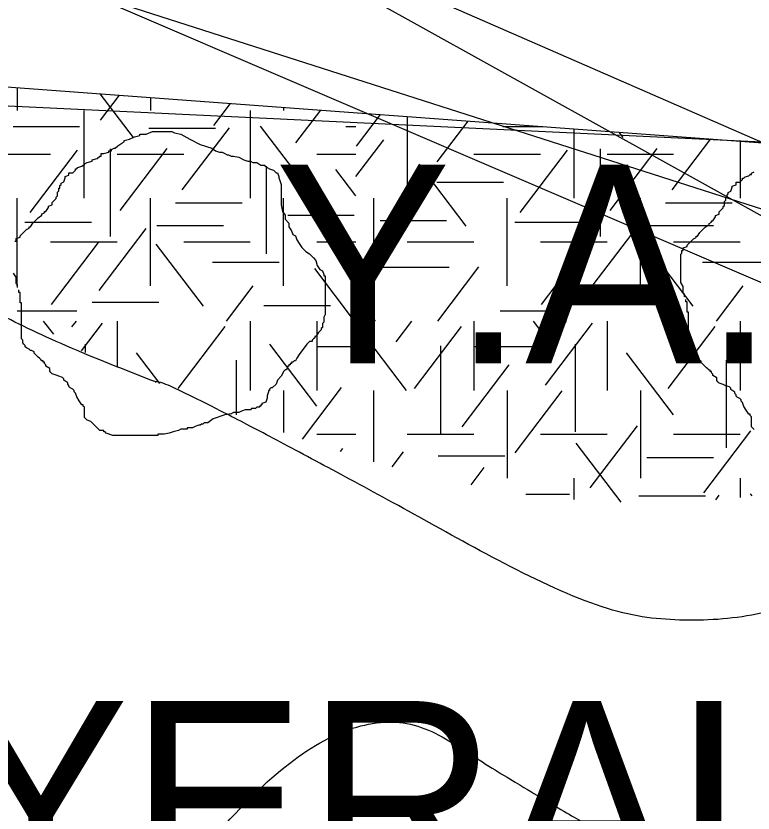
# Model space of a CAD drawing. Extents: x 419101 to 420177, y 4451541 to 4452254.
# Drawn here: x 419803.43 to 419818.29, y 4451648.9 to 4451664.97 of the extents above; entities that cross this region are included whole.
import ezdxf

# ---------------------------------------------------------------- set-up
doc = ezdxf.new("R2010")
doc.units = 0
for name, color, linetype in [('2_KADASTRO', 7, 'Continuous'), ('3_HALİHAZIR', 7, 'Continuous'), ('Level 3', 7, 'Continuous'), ('Level 41', 7, 'Continuous'), ('Level 48', 7, 'Continuous'), ('Level 62', 7, 'Continuous')]:
    doc.layers.add(name, color=color, linetype=linetype)

# ---------------------------------------------------------------- blocks, each defined once
blk = doc.blocks.new('YA')
at = {"layer": 'Level 41'}
blk.add_text('Y.A.', height=4, dxfattribs=at).set_placement((-5.166, -2))

msp = doc.modelspace()

# ---------------------------------------------------------------- linework, layer by layer
at = {"layer": '2_KADASTRO'}
msp.add_lwpolyline([(419789.195, 4451663.821), (419792.466, 4451722.195), (419796.208, 4451788.966), (419796.952, 4451802.25), (419802.028, 4451804.087), (419846.019, 4451820.004), (419846.711, 4451808.426), (419850.52, 4451780.325), (419850.846, 4451775.043), (419851.91, 4451757.789), (419863.818, 4451701.263), (419862.735, 4451692.788), (419853.795, 4451660.742)], close=True, dxfattribs=at)
at = {"layer": '3_HALİHAZIR'}
for p, q in [((419805.914, 4451667.911), (419829.097, 4451655.036)), ((419804.798, 4451665.459), (419830.1, 4451657.357))]:
    msp.add_line(p, q, dxfattribs=at)
msp.add_lwpolyline([(419804.798, 4451665.459), (419805.914, 4451667.911), (419830.1, 4451657.357), (419829.097, 4451655.036)], close=True, dxfattribs=at)
at = {"layer": 'Level 3'}
for points in [[(419805.719, 4451662.485), (419805.823, 4451662.537), (419805.926, 4451662.563), (419805.926, 4451662.589), (419805.952, 4451662.589), (419805.978, 4451662.589), (419806.056, 4451662.589), (419806.186, 4451662.641), (419806.29, 4451662.641), (419806.367, 4451662.641), (419806.419, 4451662.641), (419806.497, 4451662.641), (419806.549, 4451662.641), (419806.575, 4451662.641), (419806.627, 4451662.615), (419806.757, 4451662.589), (419806.938, 4451662.485), (419807.146, 4451662.381), (419807.379, 4451662.303), (419807.457, 4451662.251), (419807.535, 4451662.225), (419807.587, 4451662.225), (419807.639, 4451662.199), (419807.69, 4451662.173), (419807.716, 4451662.173), (419807.768, 4451662.147), (419807.82, 4451662.147), (419807.924, 4451662.121), (419808.028, 4451662.069), (419808.105, 4451662.043), (419808.157, 4451662.043), (419808.209, 4451662.017), (419808.261, 4451662.017), (419808.287, 4451662.017), (419808.365, 4451661.966), (419808.443, 4451661.966), (419808.495, 4451661.914), (419808.546, 4451661.888), (419808.624, 4451661.862), (419808.676, 4451661.81), (419808.702, 4451661.81), (419808.728, 4451661.732), (419808.728, 4451661.706), (419808.754, 4451661.654), (419808.78, 4451661.576), (419808.78, 4451661.55), (419808.78, 4451661.472), (419808.78, 4451661.42), (419808.78, 4451661.342), (419808.78, 4451661.316), (419808.78, 4451661.238), (419808.78, 4451661.161), (419808.806, 4451661.031), (419808.858, 4451660.953), (419808.858, 4451660.875), (419808.936, 4451660.797), (419808.936, 4451660.719), (419808.987, 4451660.641), (419809.013, 4451660.563), (419809.065, 4451660.537), (419809.091, 4451660.459), (419809.143, 4451660.381), (419809.195, 4451660.304), (419809.273, 4451660.226), (419809.351, 4451660.174), (419809.402, 4451660.122), (419809.428, 4451660.096), (419809.48, 4451660.044), (419809.506, 4451659.94), (419809.558, 4451659.862), (419809.61, 4451659.836), (419809.636, 4451659.758), (419809.636, 4451659.732), (419809.662, 4451659.732), (419809.662, 4451659.706), (419809.662, 4451659.68), (419809.662, 4451659.628), (419809.662, 4451659.525), (419809.662, 4451659.473), (419809.662, 4451659.395), (419809.662, 4451659.317), (419809.662, 4451659.239), (419809.662, 4451659.161), (419809.662, 4451659.083), (419809.662, 4451659.031), (419809.662, 4451658.953), (419809.636, 4451658.901), (419809.636, 4451658.797), (419809.61, 4451658.771), (419809.61, 4451658.694), (419809.584, 4451658.668), (419809.584, 4451658.642), (419809.532, 4451658.59), (419809.48, 4451658.512), (419809.454, 4451658.512), (419809.454, 4451658.486), (419809.428, 4451658.46), (419809.402, 4451658.434), (419809.402, 4451658.408), (419809.377, 4451658.408), (419809.351, 4451658.408)], [(419803.41, 4451660.433), (419803.436, 4451660.433), (419803.436, 4451660.459), (419803.436, 4451660.485), (419803.514, 4451660.511), (419803.514, 4451660.537), (419803.592, 4451660.615), (419803.644, 4451660.667), (419803.695, 4451660.693), (419803.695, 4451660.719), (419803.721, 4451660.719), (419803.773, 4451660.797), (419803.825, 4451660.849), (419803.877, 4451660.901), (419803.955, 4451660.953), (419803.955, 4451660.979), (419804.007, 4451661.005), (419804.007, 4451661.031), (419804.033, 4451661.031), (419804.085, 4451661.109), (419804.085, 4451661.135), (419804.162, 4451661.161), (419804.162, 4451661.186), (419804.162, 4451661.212), (419804.214, 4451661.264), (419804.24, 4451661.29), (419804.24, 4451661.316), (419804.266, 4451661.342), (419804.266, 4451661.368), (419804.266, 4451661.394), (419804.266, 4451661.42), (419804.292, 4451661.446), (419804.292, 4451661.472), (419804.292, 4451661.498), (419804.318, 4451661.498), (419804.318, 4451661.524), (419804.318, 4451661.55), (419804.344, 4451661.576), (419804.344, 4451661.602), (419804.396, 4451661.628), (419804.422, 4451661.706), (419804.422, 4451661.732), (419804.5, 4451661.758), (419804.5, 4451661.784), (419804.5, 4451661.81), (419804.577, 4451661.81), (419804.629, 4451661.862), (419804.629, 4451661.888), (419804.655, 4451661.888), (419804.681, 4451661.914), (419804.759, 4451661.94), (419804.785, 4451661.966), (419804.811, 4451661.966), (419804.811, 4451661.992), (419804.863, 4451662.017), (419804.967, 4451662.043), (419804.967, 4451662.069), (419805.07, 4451662.095), (419805.122, 4451662.147), (419805.148, 4451662.147), (419805.148, 4451662.173), (419805.148, 4451662.199), (419805.2, 4451662.199), (419805.304, 4451662.225), (419805.304, 4451662.251), (419805.33, 4451662.251), (419805.356, 4451662.251), (419805.356, 4451662.277), (419805.408, 4451662.303), (419805.434, 4451662.303), (419805.485, 4451662.355), (419805.563, 4451662.407), (419805.615, 4451662.433), (419805.615, 4451662.459), (419805.719, 4451662.485)], [(419816.912, 4451659.31), (419816.912, 4451659.336), (419816.912, 4451659.361), (419816.886, 4451659.387), (419816.886, 4451659.413), (419816.886, 4451659.439), (419816.886, 4451659.465), (419816.886, 4451659.491), (419816.886, 4451659.517), (419816.834, 4451659.595), (419816.834, 4451659.673), (419816.834, 4451659.699), (419816.834, 4451659.777), (419816.834, 4451659.855), (419816.834, 4451659.881), (419816.834, 4451659.907), (419816.834, 4451659.933), (419816.834, 4451659.959), (419816.834, 4451659.985), (419816.834, 4451660.011), (419816.834, 4451660.037), (419816.834, 4451660.063), (419816.834, 4451660.089), (419816.834, 4451660.167), (419816.86, 4451660.192), (419816.86, 4451660.218), (419816.86, 4451660.244), (419816.886, 4451660.244), (419816.886, 4451660.27), (419816.886, 4451660.296), (419816.964, 4451660.322), (419816.964, 4451660.348), (419817.042, 4451660.426), (419817.094, 4451660.478), (419817.145, 4451660.504), (419817.145, 4451660.53), (419817.171, 4451660.53), (419817.223, 4451660.608), (419817.275, 4451660.66), (419817.327, 4451660.712), (419817.405, 4451660.764), (419817.405, 4451660.79), (419817.457, 4451660.816), (419817.457, 4451660.842), (419817.483, 4451660.842), (419817.535, 4451660.92), (419817.535, 4451660.946), (419817.612, 4451660.972), (419817.612, 4451660.997), (419817.612, 4451661.023), (419817.664, 4451661.075), (419817.69, 4451661.101), (419817.69, 4451661.127), (419817.716, 4451661.153), (419817.716, 4451661.179), (419817.716, 4451661.205), (419817.716, 4451661.231), (419817.742, 4451661.257), (419817.742, 4451661.283), (419817.742, 4451661.309), (419817.768, 4451661.309), (419817.768, 4451661.335), (419817.768, 4451661.361), (419817.794, 4451661.387), (419817.794, 4451661.413), (419817.846, 4451661.439), (419817.872, 4451661.517), (419817.872, 4451661.543), (419817.95, 4451661.569), (419817.95, 4451661.595), (419817.95, 4451661.621), (419818.027, 4451661.621), (419818.079, 4451661.673), (419818.079, 4451661.699), (419818.105, 4451661.699), (419818.131, 4451661.725), (419818.209, 4451661.751), (419818.235, 4451661.777), (419818.261, 4451661.777), (419818.261, 4451661.803), (419818.313, 4451661.828)], [(419803.462, 4451659.499), (419803.462, 4451659.525), (419803.462, 4451659.55), (419803.436, 4451659.576), (419803.436, 4451659.602), (419803.436, 4451659.628), (419803.436, 4451659.654), (419803.436, 4451659.68), (419803.436, 4451659.706), (419803.384, 4451659.784)], [(419805.408, 4451656.512), (419805.382, 4451656.512), (419805.252, 4451656.564), (419805.226, 4451656.59), (419805.2, 4451656.59), (419805.2, 4451656.616), (419805.122, 4451656.616), (419805.07, 4451656.668), (419804.993, 4451656.746), (419804.941, 4451656.798), (419804.863, 4451656.824), (419804.837, 4451656.85), (419804.811, 4451656.876), (419804.811, 4451656.902), (419804.811, 4451656.98), (419804.811, 4451657.058), (419804.811, 4451657.083), (419804.785, 4451657.109), (419804.785, 4451657.135), (419804.759, 4451657.135), (419804.707, 4451657.213), (419804.655, 4451657.291), (419804.629, 4451657.369), (419804.603, 4451657.395), (419804.603, 4451657.421), (419804.577, 4451657.447), (419804.526, 4451657.473), (419804.5, 4451657.499), (419804.5, 4451657.525), (419804.474, 4451657.551), (419804.474, 4451657.577), (419804.396, 4451657.629), (419804.396, 4451657.655), (419804.37, 4451657.681), (419804.292, 4451657.707), (419804.24, 4451657.733), (419804.162, 4451657.759), (419804.136, 4451657.785), (419804.111, 4451657.811), (419804.111, 4451657.837), (419804.111, 4451657.863), (419804.033, 4451657.914), (419804.033, 4451657.94), (419804.007, 4451657.966), (419804.007, 4451657.992), (419803.981, 4451657.992), (419803.981, 4451658.018), (419803.955, 4451658.018), (419803.929, 4451658.044), (419803.903, 4451658.07), (419803.877, 4451658.096), (419803.851, 4451658.122), (419803.825, 4451658.148), (419803.799, 4451658.174), (419803.799, 4451658.2), (419803.747, 4451658.226), (419803.721, 4451658.226), (419803.695, 4451658.252), (419803.644, 4451658.278), (419803.618, 4451658.304), (419803.618, 4451658.33), (419803.592, 4451658.356), (419803.566, 4451658.382), (419803.566, 4451658.408), (419803.566, 4451658.434), (419803.54, 4451658.46), (419803.54, 4451658.486), (419803.54, 4451658.512), (419803.54, 4451658.59), (419803.54, 4451658.642), (419803.54, 4451658.668), (419803.54, 4451658.694), (419803.54, 4451658.719), (419803.54, 4451658.745), (419803.54, 4451658.771), (419803.54, 4451658.797), (419803.54, 4451658.823), (419803.54, 4451658.849), (419803.54, 4451658.875), (419803.54, 4451658.901), (419803.54, 4451658.927), (419803.54, 4451658.953), (419803.54, 4451658.979), (419803.54, 4451659.005), (419803.54, 4451659.031), (419803.54, 4451659.057), (419803.54, 4451659.135), (419803.54, 4451659.161), (419803.54, 4451659.187), (419803.514, 4451659.187), (419803.514, 4451659.213), (419803.514, 4451659.239), (419803.514, 4451659.265), (419803.514, 4451659.291), (419803.514, 4451659.317), (419803.514, 4451659.343), (419803.514, 4451659.369), (419803.514, 4451659.395), (419803.488, 4451659.395), (419803.488, 4451659.421), (419803.488, 4451659.447)], [(419818.313, 4451656.635), (419818.287, 4451656.661), (419818.261, 4451656.687), (419818.261, 4451656.713), (419818.261, 4451656.791), (419818.261, 4451656.869), (419818.261, 4451656.894), (419818.235, 4451656.92), (419818.235, 4451656.946), (419818.209, 4451656.946), (419818.157, 4451657.024), (419818.105, 4451657.102), (419818.079, 4451657.18), (419818.053, 4451657.206), (419818.053, 4451657.232), (419818.027, 4451657.258), (419817.976, 4451657.284), (419817.95, 4451657.31), (419817.95, 4451657.336), (419817.924, 4451657.362), (419817.924, 4451657.388), (419817.846, 4451657.44), (419817.846, 4451657.466), (419817.82, 4451657.492), (419817.742, 4451657.518), (419817.69, 4451657.544), (419817.612, 4451657.57), (419817.586, 4451657.596), (419817.561, 4451657.622), (419817.561, 4451657.648), (419817.561, 4451657.674), (419817.483, 4451657.725), (419817.483, 4451657.751), (419817.457, 4451657.777), (419817.457, 4451657.803), (419817.431, 4451657.803), (419817.431, 4451657.829), (419817.405, 4451657.829), (419817.379, 4451657.855), (419817.353, 4451657.881), (419817.327, 4451657.907), (419817.301, 4451657.933), (419817.275, 4451657.959), (419817.249, 4451657.985), (419817.249, 4451658.011), (419817.197, 4451658.037), (419817.171, 4451658.037), (419817.145, 4451658.063), (419817.094, 4451658.089), (419817.068, 4451658.115), (419817.068, 4451658.141), (419817.042, 4451658.167), (419817.016, 4451658.193), (419817.016, 4451658.219), (419817.016, 4451658.245), (419816.99, 4451658.271), (419816.99, 4451658.297), (419816.99, 4451658.323), (419816.99, 4451658.401), (419816.99, 4451658.453), (419816.99, 4451658.479), (419816.99, 4451658.505), (419816.99, 4451658.53), (419816.99, 4451658.556), (419816.99, 4451658.582), (419816.99, 4451658.608), (419816.99, 4451658.634), (419816.99, 4451658.66), (419816.99, 4451658.686), (419816.99, 4451658.712), (419816.99, 4451658.738), (419816.99, 4451658.764), (419816.99, 4451658.79), (419816.99, 4451658.816), (419816.99, 4451658.842), (419816.99, 4451658.868), (419816.99, 4451658.946), (419816.99, 4451658.972), (419816.99, 4451658.998), (419816.964, 4451658.998), (419816.964, 4451659.024), (419816.964, 4451659.05), (419816.964, 4451659.076), (419816.964, 4451659.102), (419816.964, 4451659.128), (419816.964, 4451659.154), (419816.964, 4451659.18), (419816.964, 4451659.206), (419816.938, 4451659.206), (419816.938, 4451659.232), (419816.938, 4451659.258)], [(419809.351, 4451658.408), (419809.299, 4451658.356), (419809.143, 4451658.148), (419809.091, 4451658.07), (419809.065, 4451658.018), (419809.039, 4451658.018), (419809.013, 4451657.992), (419808.987, 4451657.992), (419808.987, 4451657.966), (419808.961, 4451657.966), (419808.961, 4451657.94), (419808.936, 4451657.94), (419808.936, 4451657.914), (419808.91, 4451657.914), (419808.884, 4451657.837), (419808.858, 4451657.837), (419808.832, 4451657.811), (419808.78, 4451657.707), (419808.702, 4451657.629), (419808.676, 4451657.551), (419808.598, 4451657.473), (419808.572, 4451657.473), (419808.546, 4451657.447), (419808.546, 4451657.421), (419808.52, 4451657.421), (419808.52, 4451657.395), (419808.495, 4451657.317), (419808.495, 4451657.265), (419808.469, 4451657.187), (419808.391, 4451657.161), (419808.391, 4451657.135), (419808.365, 4451657.135), (419808.365, 4451657.109), (419808.339, 4451657.109), (419808.339, 4451657.083), (419808.313, 4451657.083), (419808.287, 4451657.083), (419808.261, 4451657.058), (419808.235, 4451657.058), (419808.209, 4451657.058), (419808.183, 4451657.058), (419808.157, 4451657.032), (419808.131, 4451657.032), (419808.105, 4451657.032), (419808.079, 4451657.032), (419808.054, 4451657.032), (419807.976, 4451657.006), (419807.924, 4451656.98), (419807.846, 4451656.98), (419807.82, 4451656.98), (419807.768, 4451656.954), (419807.639, 4451656.928), (419807.405, 4451656.85), (419807.301, 4451656.772), (419807.223, 4451656.772), (419807.198, 4451656.746), (419807.172, 4451656.746), (419807.146, 4451656.72), (419807.12, 4451656.72), (419807.042, 4451656.694), (419806.99, 4451656.668), (419806.964, 4451656.668), (419806.938, 4451656.668), (419806.912, 4451656.668), (419806.886, 4451656.668), (419806.886, 4451656.642), (419806.86, 4451656.642), (419806.834, 4451656.642), (419806.757, 4451656.642), (419806.705, 4451656.616), (419806.601, 4451656.59), (419806.523, 4451656.564), (419806.419, 4451656.538), (419806.367, 4451656.538), (419806.341, 4451656.538), (419806.316, 4451656.538), (419806.29, 4451656.538), (419806.29, 4451656.512), (419806.264, 4451656.512), (419806.238, 4451656.512), (419806.212, 4451656.512), (419806.186, 4451656.512), (419806.16, 4451656.512), (419806.134, 4451656.512), (419806.108, 4451656.512), (419806.082, 4451656.512), (419806.056, 4451656.512), (419805.978, 4451656.512), (419805.926, 4451656.512), (419805.849, 4451656.512), (419805.797, 4451656.512), (419805.771, 4451656.512), (419805.745, 4451656.512), (419805.693, 4451656.512), (419805.615, 4451656.512), (419805.589, 4451656.512), (419805.537, 4451656.512), (419805.511, 4451656.512), (419805.459, 4451656.512), (419805.434, 4451656.512), (419805.408, 4451656.512)]]:
    msp.add_lwpolyline(points, dxfattribs=at)
at = {"layer": 'Level 41'}
for p, q in [((419803.456, 4451663.526), (419803.456, 4451663.066)), ((419805.798, 4451662.52), (419805.127, 4451663.403)), ((419805.132, 4451662.87), (419805.516, 4451663.374)), ((419806.142, 4451663.327), (419806.142, 4451663.066)), ((419807.423, 4451662.765), (419807.759, 4451663.208)), ((419804.799, 4451663.066), (419804.799, 4451661.299)), ((419808.156, 4451663.066), (419808.156, 4451661.299)), ((419808.828, 4451663.129), (419808.828, 4451663.066)), ((419808.828, 4451663.129), (419808.828, 4451663.066)), ((419809.074, 4451662.414), (419809.576, 4451663.073)), ((419810.297, 4451662.345), (419810.783, 4451662.984)), ((419811.32, 4451662.944), (419811.32, 4451661.299)), ((419803.371, 4451662.742), (419804.714, 4451662.742)), ((419806.113, 4451662.709), (419807.456, 4451662.709)), ((419806.783, 4451661.468), (419807.733, 4451662.718)), ((419809.313, 4451661.502), (419808.364, 4451662.751)), ((419810.083, 4451662.742), (419810.287, 4451662.742)), ((419811.922, 4451662.028), (419812.549, 4451662.853)), ((419813.25, 4451662.742), (419814.056, 4451662.742)), ((419814.678, 4451662.696), (419814.678, 4451661.299)), ((419815.677, 4451662.52), (419815.595, 4451662.628)), ((419810.287, 4451661.736), (419810.846, 4451662.472)), ((419816.662, 4451661.468), (419817.44, 4451662.492)), ((419818.035, 4451662.448), (419818.035, 4451661.299)), ((419803.72, 4451661.012), (419804.67, 4451662.262)), ((419805.331, 4451662.294), (419805.331, 4451660.526)), ((419805.531, 4451661.048), (419806.48, 4451662.297)), ((419813.599, 4451661.012), (419814.549, 4451662.262)), ((419815.21, 4451662.294), (419815.21, 4451660.526)), ((419815.41, 4451661.048), (419816.359, 4451662.297)), ((419802.784, 4451662.182), (419804.127, 4451662.182)), ((419805.47, 4451662.182), (419806.813, 4451662.182)), ((419809.499, 4451662.182), (419810.287, 4451662.182)), ((419812.663, 4451662.182), (419814.006, 4451662.182)), ((419815.349, 4451662.182), (419816.692, 4451662.182)), ((419808.474, 4451661.944), (419808.474, 4451660.176)), ((419812.507, 4451660.731), (419811.558, 4451661.981)), ((419810.287, 4451661.342), (419809.881, 4451661.876)), ((419811.917, 4451661.622), (419813.26, 4451661.622)), ((419803.456, 4451659.531), (419803.456, 4451661.299)), ((419806.142, 4451659.531), (419806.142, 4451661.299)), ((419808.828, 4451659.531), (419808.828, 4451661.299)), ((419810.649, 4451659.531), (419810.649, 4451661.299)), ((419813.335, 4451659.531), (419813.335, 4451661.299)), ((419816.021, 4451659.531), (419816.021, 4451661.299)), ((419806.647, 4451661.201), (419807.99, 4451661.201)), ((419816.526, 4451661.201), (419817.869, 4451661.201)), ((419808.91, 4451660.956), (419810.253, 4451660.956)), ((419803.61, 4451660.816), (419804.953, 4451660.816)), ((419810.772, 4451660.85), (419812.115, 4451660.85)), ((419813.489, 4451660.816), (419814.832, 4451660.816)), ((419805.106, 4451659.434), (419806.055, 4451660.684)), ((419806.273, 4451660.745), (419807.616, 4451660.745)), ((419814.985, 4451659.434), (419815.934, 4451660.684)), ((419816.152, 4451660.745), (419817.495, 4451660.745)), ((419804.127, 4451660.415), (419805.47, 4451660.415)), ((419804.146, 4451659.155), (419805.095, 4451660.404)), ((419807.209, 4451659.12), (419806.259, 4451660.369)), ((419806.813, 4451660.415), (419808.156, 4451660.415)), ((419809.499, 4451660.415), (419810.287, 4451660.415)), ((419811.32, 4451660.415), (419812.663, 4451660.415)), ((419814.006, 4451660.415), (419815.349, 4451660.415)), ((419814.025, 4451659.155), (419814.974, 4451660.404)), ((419817.088, 4451659.12), (419816.138, 4451660.369)), ((419816.692, 4451660.415), (419818.035, 4451660.415)), ((419807.392, 4451660.008), (419808.735, 4451660.008)), ((419817.271, 4451660.008), (419818.614, 4451660.008)), ((419810.258, 4451658.822), (419809.456, 4451659.878)), ((419810.826, 4451659.904), (419812.168, 4451659.904)), ((419811.934, 4451658.822), (419812.763, 4451659.913)), ((419807.675, 4451658.822), (419808.212, 4451659.528)), ((419817.554, 4451658.822), (419818.091, 4451659.528)), ((419810.681, 4451658.822), (419810.287, 4451659.34)), ((419804.969, 4451659.203), (419806.312, 4451659.203)), ((419814.848, 4451659.203), (419816.191, 4451659.203)), ((419803.452, 4451659.028), (419804.66, 4451659.028)), ((419808.431, 4451659.134), (419809.774, 4451659.134)), ((419813.196, 4451659.028), (419814.539, 4451659.028)), ((419804.191, 4451658.556), (419803.989, 4451658.822)), ((419804.559, 4451658.702), (419804.65, 4451658.822)), ((419804.754, 4451658.223), (419805.176, 4451658.778)), ((419805.47, 4451658.822), (419805.47, 4451657.885)), ((419806.703, 4451657.459), (419807.652, 4451658.709)), ((419808.156, 4451658.822), (419808.156, 4451657.424)), ((419809.499, 4451658.822), (419809.499, 4451657.424)), ((419809.499, 4451658.822), (419809.499, 4451657.424)), ((419811.097, 4451658.405), (419811.414, 4451658.822)), ((419811.468, 4451657.459), (419812.417, 4451658.709)), ((419812.663, 4451658.822), (419812.663, 4451657.424)), ((419814.212, 4451658.37), (419813.868, 4451658.822)), ((419814.105, 4451657.528), (419815.055, 4451658.778)), ((419814.438, 4451658.702), (419814.529, 4451658.822)), ((419815.349, 4451658.822), (419815.349, 4451657.424)), ((419816.582, 4451657.459), (419817.531, 4451658.709)), ((419818.035, 4451658.822), (419818.035, 4451657.424)), ((419811.308, 4451657.424), (419810.359, 4451658.674)), ((419809.5, 4451657.108), (419808.551, 4451658.357)), ((419804.826, 4451658.355), (419804.826, 4451658.188)), ((419809.499, 4451658.308), (419810.287, 4451658.308)), ((419811.988, 4451658.32), (419811.988, 4451656.553)), ((419812.663, 4451658.308), (419814.006, 4451658.308)), ((419814.705, 4451658.355), (419814.705, 4451656.588)), ((419806.333, 4451657.561), (419805.861, 4451658.182)), ((419816.689, 4451656.933), (419815.74, 4451658.182)), ((419807.874, 4451658.034), (419807.874, 4451656.931)), ((419812.428, 4451656.687), (419813.377, 4451657.937)), ((419817.753, 4451658.034), (419817.753, 4451656.267)), ((419808.828, 4451657.424), (419808.828, 4451656.572)), ((419808.828, 4451657.424), (419808.828, 4451656.572)), ((419809.206, 4451656.439), (419809.997, 4451657.481)), ((419810.649, 4451655.987), (419810.649, 4451657.424)), ((419813.335, 4451657.424), (419813.335, 4451655.657)), ((419813.494, 4451656.162), (419814.443, 4451657.412)), ((419816.021, 4451657.424), (419816.021, 4451655.657)), ((419815.011, 4451655.461), (419815.962, 4451656.71)), ((419817.302, 4451655.356), (419818.251, 4451656.606)), ((419809.499, 4451656.54), (419810.287, 4451656.54)), ((419811.32, 4451656.54), (419812.663, 4451656.54)), ((419814.006, 4451656.54), (419815.349, 4451656.54)), ((419816.692, 4451656.54), (419818.035, 4451656.54)), ((419815.633, 4451655.169), (419814.727, 4451656.36)), ((419809.974, 4451656.189), (419810.024, 4451656.254)), ((419811.019, 4451655.886), (419811.246, 4451656.185)), ((419811.944, 4451656.106), (419813.287, 4451656.106)), ((419816.152, 4451656.07), (419817.495, 4451656.07)), ((419812.608, 4451655.522), (419812.871, 4451655.869)), ((419814.678, 4451655.657), (419814.678, 4451655.222)), ((419818.035, 4451655.657), (419818.035, 4451655.267)), ((419813.711, 4451655.333), (419814.593, 4451655.333)), ((419817.542, 4451655.217), (419817.612, 4451655.309)), ((419818.277, 4451655.298), (419818.243, 4451655.342)), ((419815.992, 4451655.3), (419817.335, 4451655.3))]:
    msp.add_line(p, q, dxfattribs=at)
at = {"layer": 'Level 62'}
msp.add_line((419802.146, 4451663.623), (419826.98, 4451661.786), dxfattribs=at)
for points in [[(419806.248, 4451657.593), (419799.676, 4451660.06), (419802.357, 4451663.485), (419802.146, 4451663.623)], [(419826.98, 4451661.786), (419820.828, 4451649.78), (419806.248, 4451657.799), (419806.248, 4451657.593)], [(419802.277, 4451639.852), (419808.507, 4451652.658), (419815.694, 4451648.135), (419816.105, 4451648.135)]]:
    msp.add_open_spline(points, degree=2, dxfattribs=at)

# ---------------------------------------------------------------- block references
at = {"layer": 'Level 41'}
msp.add_blockref('YA', (419813.809, 4451659.971), dxfattribs=at)
msp.add_blockref('YA', (419813.809, 4451659.971), dxfattribs=at)

# ---------------------------------------------------------------- texts
at = {"layer": 'Level 48'}
msp.add_text('YERALTI  OTOPARKI', height=4, dxfattribs=at).set_placement((419802.147, 4451647.163))

doc.saveas('drawing.dxf')
